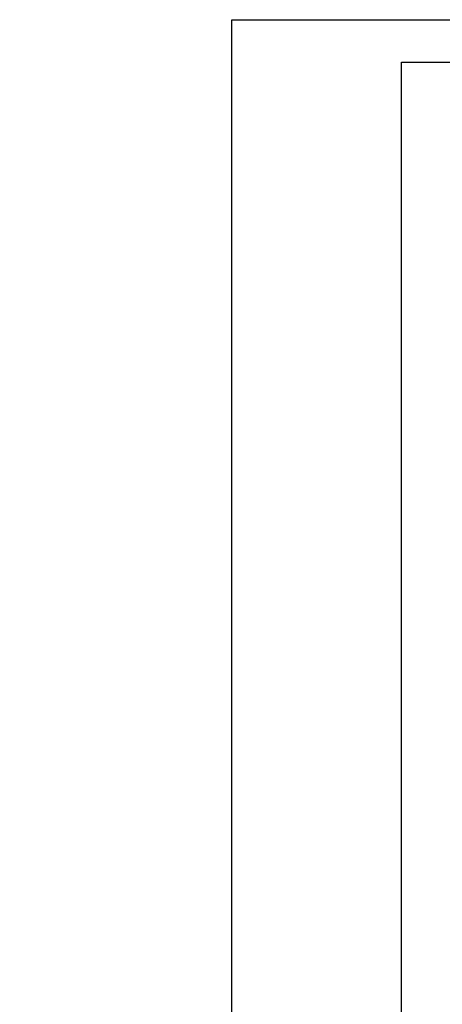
# Model space of a CAD drawing. Header units: millimetres. Extents: x 1114507 to 93926427, y 174473 to 817039.
# Tile 383 of 483: x 1944356 to 1949338, y 773875 to 785472. Entities that reach past the tile are written whole.
import ezdxf

# ---------------------------------------------------------------- set-up
doc = ezdxf.new("R2010")
doc.units = ezdxf.units.MM
doc.styles.add('iso', font='isocpeur.TTF')

msp = doc.modelspace()

# ---------------------------------------------------------------- linework, layer by layer
at = {"color": 5, "elevation": 0}
msp.add_lwpolyline([(1946856.1, 785471.7), (1999714.2, 785471.7), (1999714.2, 755771.7), (1946856.1, 755771.7)], close=True, dxfattribs=at)
at = {"color": 5, "lineweight": 30, "elevation": 0}
msp.add_lwpolyline([(1948856.1, 784971.7), (1999214.2, 784971.7), (1999214.2, 756271.7), (1948856.1, 756271.7)], close=True, dxfattribs=at)
at = {"layer": 'Defpoints', "color": 3, "linetype": 'ByBlock', "elevation": 0}
msp.add_lwpolyline([(1946856.1, 785471.7), (1988856.1, 785471.7), (1988856.1, 755771.7), (1946856.1, 755771.7)], close=True, dxfattribs=at)

# ---------------------------------------------------------------- texts
at = {"ltscale": 10, "char_height": 192.653, "width": 2280.039, "attachment_point": 1, "style": 'iso'}
for insert in [(1844746.4, 780008.3, 612.5), (1857267.5, 780008.3, 612.5), (1902489.7, 780008.3, 612.5), (1915010.8, 780008.3, 612.5), (1919894.7, 775423.6, 612.5), (1845877.5, 775020.6, 612.5), (1855989.2, 774980.2, 612.5), (1903620.9, 775053.8, 612.5)]:
    msp.add_mtext('\\pi128.59205;{\\LВнутренний блок\\P\\pi648.75481;\\l\\C6;Фанкойл \\P\\pi306.79596;\\C0;N=0,05 квт 1ф}', dxfattribs=dict(at, insert=insert))

doc.saveas('drawing.dxf')
